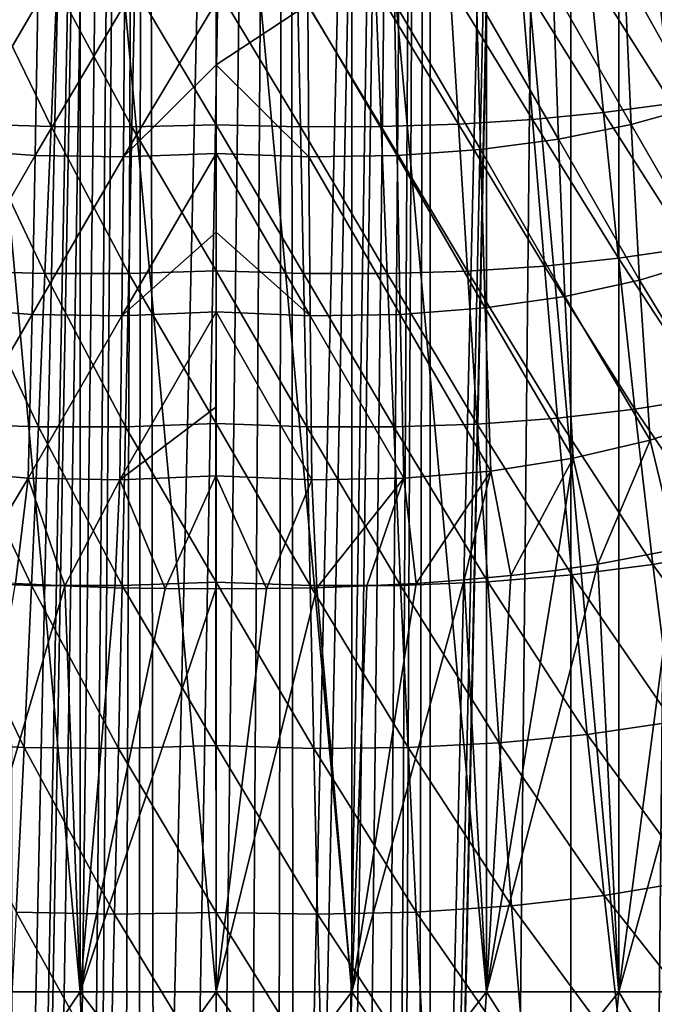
# Model space of a CAD drawing. Header units: metres. Extents: x -24 to 24, y -69 to 184.
# Tile 315 of 656: x -3 to 7, y 69 to 84. Entities that reach past the tile are written whole.
import ezdxf

# ---------------------------------------------------------------- set-up
doc = ezdxf.new("R2010")
doc.units = ezdxf.units.M
for name, color, linetype in [('367', 7, 'CONTINUOUS'), ('395', 7, 'CONTINUOUS'), ('404', 7, 'CONTINUOUS'), ('446', 7, 'CONTINUOUS'), ('455', 7, 'CONTINUOUS'), ('558', 3, 'CONTINUOUS'), ('567', 3, 'CONTINUOUS'), ('573', 2, 'CONTINUOUS'), ('577', 2, 'CONTINUOUS')]:
    doc.layers.add(name, color=color, linetype=linetype)

msp = doc.modelspace()

# ---------------------------------------------------------------- linework, layer by layer
at = {"layer": '367'}
for points in [[(-3.255157, 145.2, -24.030532), (-1.087972, 145.2, -24.225582), (-3.074112, 53.763191, -24.054362)], [(-3.074112, 53.763191, -24.054362), (-1.087972, 145.2, -24.225582), (-2.835465, 54.138789, -24.083659)], [(-2.835465, 54.138789, -24.083659), (-1.087972, 145.2, -24.225582), (-2.752013, 54.246391, -24.093338)], [(-2.752013, 54.246391, -24.093338), (-1.087972, 145.2, -24.225582), (-2.546691, 54.475214, -24.115905)], [(-2.546691, 54.475214, -24.115905), (-1.087972, 145.2, -24.225582), (-2.211462, 54.76808, -24.148953)], [(-2.211462, 54.76808, -24.148953), (-1.087972, 145.2, -24.225582), (-1.952702, 54.943909, -24.171253)], [(-1.952702, 54.943909, -24.171253), (-1.087972, 145.2, -24.225582), (-1.83201, 55.013919, -24.1807)], [(-1.83201, 55.013919, -24.1807), (-1.087972, 145.2, -24.225582), (-1.409199, 55.209213, -24.20902)], [(-1.409199, 55.209213, -24.20902), (-1.087972, 145.2, -24.225582), (-1.18108, 55.286826, -24.221221)], [(-1.18108, 55.286826, -24.221221), (-1.087972, 145.2, -24.225582), (-0.939204, 55.350886, -24.231805)], [(-1.087972, 145.2, -24.225582), (1.087972, 145.2, -24.225582), (-0.939204, 55.350886, -24.231805)], [(-0.939204, 55.350886, -24.231805), (1.087972, 145.2, -24.225582), (-0.476055, 55.429567, -24.245327)], [(-0.476055, 55.429567, -24.245327), (1.087972, 145.2, -24.225582), (0, 55.456236, -24.25)], [(0, 55.456236, -24.25), (1.087972, 145.2, -24.225582), (0.476036, 55.429568, -24.245327)], [(1.087972, 145.2, -24.225582), (0.939204, 55.350886, -24.231805), (0.476036, 55.429568, -24.245327)], [(0.939204, 55.350886, -24.231805), (1.087972, 145.2, -24.225582), (1.181119, 55.286814, -24.221219)], [(1.087972, 145.2, -24.225582), (3.255157, 145.2, -24.030532), (1.181119, 55.286814, -24.221219)], [(1.181119, 55.286814, -24.221219), (3.255157, 145.2, -24.030532), (1.409252, 55.209193, -24.209017)], [(1.409252, 55.209193, -24.209017), (3.255157, 145.2, -24.030532), (1.832055, 55.013894, -24.180696)], [(1.832055, 55.013894, -24.180696), (3.255157, 145.2, -24.030532), (1.952705, 54.943908, -24.171252)], [(1.952705, 54.943908, -24.171252), (3.255157, 145.2, -24.030532), (2.211505, 54.768048, -24.148949)], [(2.211505, 54.768048, -24.148949), (3.255157, 145.2, -24.030532), (2.546726, 54.475179, -24.115901)], [(2.546726, 54.475179, -24.115901), (3.255157, 145.2, -24.030532), (2.752013, 54.24639, -24.093338)], [(2.752013, 54.24639, -24.093338), (3.255157, 145.2, -24.030532), (2.835492, 54.138752, -24.083656)], [(2.835492, 54.138752, -24.083656), (3.255157, 145.2, -24.030532), (3.074134, 53.76315, -24.054359)], [(3.074134, 53.76315, -24.054359), (3.255157, 145.2, -24.030532), (3.257662, 53.355876, -24.030192)], [(3.255157, 145.2, -24.030532), (5.396133, 145.2, -23.642002), (3.257662, 53.355876, -24.030192)], [(5.396133, 145.2, -23.642002), (3.255157, -68.3, -24.030532), (3.445987, 52.023566, -24.00391)], [(5.396133, -68.3, -23.642002), (3.255157, -68.3, -24.030532), (5.396133, 145.2, -23.642002)], [(3.257662, 53.355876, -24.030192), (5.396133, 145.2, -23.642002), (3.38266, 52.923841, -24.012916)], [(3.38266, 52.923841, -24.012916), (5.396133, 145.2, -23.642002), (3.445989, 52.476403, -24.003909)], [(3.445989, 52.476403, -24.003909), (5.396133, 145.2, -23.642002), (3.445987, 52.023566, -24.00391)], [(7.493662, 145.2, -23.063121), (5.396133, -68.3, -23.642002), (5.396133, 145.2, -23.642002)], [(7.493662, -68.3, -23.063121), (5.396133, -68.3, -23.642002), (7.493662, 145.2, -23.063121)]]:
    msp.add_3dface(points, dxfattribs=at)
at = {"layer": '395'}
for points in [[(-2.512916, 82.210996, 29.274071), (-3.558374, 84.371049, 30.732649), (-3.687549, 82.247325, 29.157959)], [(-2.425477, 84.332918, 30.824654), (-3.558374, 84.371049, 30.732649), (-2.512916, 82.210996, 29.274071)], [(0, 84.339756, 30.93198), (-1.239523, 84.322469, 30.892205), (0, 82.238472, 29.40896)], [(-1.283786, 82.208043, 29.358973), (-2.425477, 84.332918, 30.824654), (-2.512916, 82.210996, 29.274071)], [(-1.239523, 84.322469, 30.892205), (-2.425477, 84.332918, 30.824654), (-1.283786, 82.208043, 29.358973)], [(0, 82.238472, 29.40896), (-1.239523, 84.322469, 30.892205), (-1.283786, 82.208043, 29.358973)], [(-2.604914, 79.974298, 27.911184), (-3.687549, 82.247325, 29.157959), (-3.825153, 80.011702, 27.771593)], [(-2.512916, 82.210996, 29.274071), (-3.687549, 82.247325, 29.157959), (-2.604914, 79.974298, 27.911184)], [(0, 82.238472, 29.40896), (-1.283786, 82.208043, 29.358973), (0, 80.017713, 28.067921)], [(-1.329761, 79.976321, 28.011305), (-2.512916, 82.210996, 29.274071), (-2.604914, 79.974298, 27.911184)], [(-1.283786, 82.208043, 29.358973), (-2.512916, 82.210996, 29.274071), (-1.329761, 79.976321, 28.011305)], [(0, 80.017713, 28.067921), (-1.283786, 82.208043, 29.358973), (-1.329761, 79.976321, 28.011305)], [(-2.702837, 77.641275, 26.744319), (-3.825153, 80.011702, 27.771593), (-3.973172, 77.683976, 26.582008)], [(-2.604914, 79.974298, 27.911184), (-3.825153, 80.011702, 27.771593), (-2.702837, 77.641275, 26.744319)], [(0, 80.017713, 28.067921), (-1.329761, 79.976321, 28.011305), (0, 77.692403, 26.917247)], [(-1.378153, 77.644133, 26.85749), (-2.604914, 79.974298, 27.911184), (-2.702837, 77.641275, 26.744319)], [(-1.329761, 79.976321, 28.011305), (-2.604914, 79.974298, 27.911184), (-1.378153, 77.644133, 26.85749)], [(0, 77.692403, 26.917247), (-1.329761, 79.976321, 28.011305), (-1.378153, 77.644133, 26.85749)], [(-2.808031, 75.231317, 25.780379), (-3.973172, 77.683976, 26.582008), (-4.133542, 75.284797, 25.596057)], [(-2.702837, 77.641275, 26.744319), (-3.973172, 77.683976, 26.582008), (-2.808031, 75.231317, 25.780379)], [(-1.42966, 75.229314, 25.90465), (-2.702837, 77.641275, 26.744319), (-2.808031, 75.231317, 25.780379)], [(-1.378153, 77.644133, 26.85749), (-2.702837, 77.641275, 26.744319), (-1.42966, 75.229314, 25.90465)], [(0, 75.278536, 25.964478), (-1.378153, 77.644133, 26.85749), (-1.42966, 75.229314, 25.90465)], [(0, 77.692403, 26.917247), (-1.378153, 77.644133, 26.85749), (0, 75.278536, 25.964478)], [(-2.921625, 72.76444, 25.024619), (-4.133542, 75.284797, 25.596057), (-4.307838, 72.835287, 24.818696)], [(-2.808031, 75.231317, 25.780379), (-4.133542, 75.284797, 25.596057), (-2.921625, 72.76444, 25.024619)], [(-1.484886, 72.750496, 25.158614), (-2.808031, 75.231317, 25.780379), (-2.921625, 72.76444, 25.024619)], [(-1.42966, 75.229314, 25.90465), (-2.808031, 75.231317, 25.780379), (-1.484886, 72.750496, 25.158614)], [(0, 72.79308, 25.216326), (-1.42966, 75.229314, 25.90465), (-1.484886, 72.750496, 25.158614)], [(0, 75.278536, 25.964478), (-1.42966, 75.229314, 25.90465), (0, 72.79308, 25.216326)], [(-2.921625, 72.76444, 25.024619), (-4.307838, 72.835287, 24.818696), (-3.044344, 70.260775, 24.47993)], [(-1.544263, 70.22669, 24.623375), (-2.921625, 72.76444, 25.024619), (-3.044344, 70.260775, 24.47993)], [(-1.484886, 72.750496, 25.158614), (-2.921625, 72.76444, 25.024619), (-1.544263, 70.22669, 24.623375)], [(0, 70.253691, 24.678371), (-1.484886, 72.750496, 25.158614), (-1.544263, 70.22669, 24.623375)], [(0, 72.79308, 25.216326), (-1.484886, 72.750496, 25.158614), (0, 70.253691, 24.678371)], [(-3.17643, 67.740099, 24.146625), (-1.608006, 67.676896, 24.300837), (-3.044344, 70.260775, 24.47993)], [(-1.608006, 67.676896, 24.300837), (-1.544263, 70.22669, 24.623375), (-3.044344, 70.260775, 24.47993)], [(0, 67.678427, 24.35476), (0, 70.253691, 24.678371), (-1.544263, 70.22669, 24.623375)], [(-1.608006, 67.676896, 24.300837), (0, 67.678427, 24.35476), (-1.544263, 70.22669, 24.623375)]]:
    msp.add_3dface(points, dxfattribs=at)
at = {"layer": '404'}
for points in [[(6.688907, 84.656405, 30.350041), (5.687468, 84.532245, 30.491377), (6.936643, 82.562988, 28.667287)], [(5.687468, 84.532245, 30.491377), (4.644197, 84.437325, 30.620173), (5.896872, 82.422629, 28.850068)], [(6.936643, 82.562988, 28.667287), (5.687468, 84.532245, 30.491377), (5.896872, 82.422629, 28.850068)], [(1.239523, 84.322469, 30.892205), (0, 84.339756, 30.93198), (1.283786, 82.208043, 29.358973)], [(0, 84.339756, 30.93198), (0, 82.238472, 29.40896), (1.283786, 82.208043, 29.358973)], [(3.558374, 84.371049, 30.732649), (2.425477, 84.332918, 30.824654), (3.687549, 82.247325, 29.157959)], [(4.644197, 84.437325, 30.620173), (3.558374, 84.371049, 30.732649), (4.813978, 82.317652, 29.015071)], [(4.813978, 82.317652, 29.015071), (3.558374, 84.371049, 30.732649), (3.687549, 82.247325, 29.157959)], [(5.896872, 82.422629, 28.850068), (4.644197, 84.437325, 30.620173), (4.813978, 82.317652, 29.015071)], [(2.425477, 84.332918, 30.824654), (1.239523, 84.322469, 30.892205), (2.512916, 82.210996, 29.274071)], [(2.512916, 82.210996, 29.274071), (1.239523, 84.322469, 30.892205), (1.283786, 82.208043, 29.358973)], [(3.687549, 82.247325, 29.157959), (2.425477, 84.332918, 30.824654), (2.512916, 82.210996, 29.274071)], [(6.936643, 82.562988, 28.667287), (5.896872, 82.422629, 28.850068), (7.208711, 80.368553, 27.165161)], [(5.896872, 82.422629, 28.850068), (4.813978, 82.317652, 29.015071), (6.124762, 80.207977, 27.393564)], [(7.208711, 80.368553, 27.165161), (5.896872, 82.422629, 28.850068), (6.124762, 80.207977, 27.393564)], [(1.283786, 82.208043, 29.358973), (0, 82.238472, 29.40896), (1.329761, 79.976321, 28.011305)], [(0, 82.238472, 29.40896), (0, 80.017713, 28.067921), (1.329761, 79.976321, 28.011305)], [(3.687549, 82.247325, 29.157959), (2.512916, 82.210996, 29.274071), (3.825153, 80.011702, 27.771593)], [(4.813978, 82.317652, 29.015071), (3.687549, 82.247325, 29.157959), (4.996891, 80.089323, 27.59734)], [(4.996891, 80.089323, 27.59734), (3.687549, 82.247325, 29.157959), (3.825153, 80.011702, 27.771593)], [(6.124762, 80.207977, 27.393564), (4.813978, 82.317652, 29.015071), (4.996891, 80.089323, 27.59734)], [(2.512916, 82.210996, 29.274071), (1.283786, 82.208043, 29.358973), (2.604914, 79.974298, 27.911184)], [(2.604914, 79.974298, 27.911184), (1.283786, 82.208043, 29.358973), (1.329761, 79.976321, 28.011305)], [(3.825153, 80.011702, 27.771593), (2.512916, 82.210996, 29.274071), (2.604914, 79.974298, 27.911184)], [(7.208711, 80.368553, 27.165161), (6.124762, 80.207977, 27.393564), (7.508458, 78.095338, 25.852835)], [(6.124762, 80.207977, 27.393564), (4.996891, 80.089323, 27.59734), (6.374134, 77.909969, 26.130775)], [(7.508458, 78.095338, 25.852835), (6.124762, 80.207977, 27.393564), (6.374134, 77.909969, 26.130775)], [(1.329761, 79.976321, 28.011305), (0, 80.017713, 28.067921), (1.378153, 77.644133, 26.85749)], [(0, 80.017713, 28.067921), (0, 77.692403, 26.917247), (1.378153, 77.644133, 26.85749)], [(3.825153, 80.011702, 27.771593), (2.604914, 79.974298, 27.911184), (3.973172, 77.683976, 26.582008)], [(4.996891, 80.089323, 27.59734), (3.825153, 80.011702, 27.771593), (5.195476, 77.773206, 26.375645)], [(5.195476, 77.773206, 26.375645), (3.825153, 80.011702, 27.771593), (3.973172, 77.683976, 26.582008)], [(6.374134, 77.909969, 26.130775), (4.996891, 80.089323, 27.59734), (5.195476, 77.773206, 26.375645)], [(2.702837, 77.641275, 26.744319), (1.329761, 79.976321, 28.011305), (1.378153, 77.644133, 26.85749)], [(2.604914, 79.974298, 27.911184), (1.329761, 79.976321, 28.011305), (2.702837, 77.641275, 26.744319)], [(3.973172, 77.683976, 26.582008), (2.604914, 79.974298, 27.911184), (2.702837, 77.641275, 26.744319)], [(7.508458, 78.095338, 25.852835), (6.374134, 77.909969, 26.130775), (7.839054, 75.766107, 24.737674)], [(6.374134, 77.909969, 26.130775), (5.195476, 77.773206, 26.375645), (6.647852, 75.550929, 25.068814)], [(7.839054, 75.766107, 24.737674), (6.374134, 77.909969, 26.130775), (6.647852, 75.550929, 25.068814)], [(5.195476, 77.773206, 26.375645), (3.973172, 77.683976, 26.582008), (5.412181, 75.390926, 25.356919)], [(6.647852, 75.550929, 25.068814), (5.195476, 77.773206, 26.375645), (5.412181, 75.390926, 25.356919)], [(1.378153, 77.644133, 26.85749), (0, 77.692403, 26.917247), (1.42966, 75.229314, 25.90465)], [(0, 77.692403, 26.917247), (0, 75.278536, 25.964478), (1.42966, 75.229314, 25.90465)], [(2.808031, 75.231317, 25.780379), (1.378153, 77.644133, 26.85749), (1.42966, 75.229314, 25.90465)], [(2.702837, 77.641275, 26.744319), (1.378153, 77.644133, 26.85749), (2.808031, 75.231317, 25.780379)], [(3.973172, 77.683976, 26.582008), (2.702837, 77.641275, 26.744319), (4.133542, 75.284797, 25.596057)], [(4.133542, 75.284797, 25.596057), (2.702837, 77.641275, 26.744319), (2.808031, 75.231317, 25.780379)], [(5.412181, 75.390926, 25.356919), (3.973172, 77.683976, 26.582008), (4.133542, 75.284797, 25.596057)], [(7.839054, 75.766107, 24.737674), (6.647852, 75.550929, 25.068814), (8.20275, 73.403713, 23.825008)], [(6.647852, 75.550929, 25.068814), (5.412181, 75.390926, 25.356919), (6.948061, 73.153385, 24.212709)], [(8.20275, 73.403713, 23.825008), (6.647852, 75.550929, 25.068814), (6.948061, 73.153385, 24.212709)], [(5.412181, 75.390926, 25.356919), (4.133542, 75.284797, 25.596057), (5.648923, 72.964438, 24.546053)], [(6.948061, 73.153385, 24.212709), (5.412181, 75.390926, 25.356919), (5.648923, 72.964438, 24.546053)], [(1.42966, 75.229314, 25.90465), (0, 75.278536, 25.964478), (1.484886, 72.750496, 25.158614)], [(0, 75.278536, 25.964478), (0, 72.79308, 25.216326), (1.484886, 72.750496, 25.158614)], [(2.808031, 75.231317, 25.780379), (1.42966, 75.229314, 25.90465), (2.921625, 72.76444, 25.024619)], [(2.921625, 72.76444, 25.024619), (1.42966, 75.229314, 25.90465), (1.484886, 72.750496, 25.158614)], [(4.133542, 75.284797, 25.596057), (2.808031, 75.231317, 25.780379), (4.307838, 72.835287, 24.818696)], [(4.307838, 72.835287, 24.818696), (2.808031, 75.231317, 25.780379), (2.921625, 72.76444, 25.024619)], [(5.648923, 72.964438, 24.546053), (4.133542, 75.284797, 25.596057), (4.307838, 72.835287, 24.818696)], [(6.948061, 73.153385, 24.212709), (5.648923, 72.964438, 24.546053), (7.275544, 70.739454, 23.564557)], [(5.648923, 72.964438, 24.546053), (4.307838, 72.835287, 24.818696), (5.906616, 70.51542, 23.945035)], [(7.275544, 70.739454, 23.564557), (5.648923, 72.964438, 24.546053), (5.906616, 70.51542, 23.945035)], [(4.307838, 72.835287, 24.818696), (2.921625, 72.76444, 25.024619), (4.496948, 70.356463, 24.25216)], [(5.906616, 70.51542, 23.945035), (4.307838, 72.835287, 24.818696), (4.496948, 70.356463, 24.25216)], [(1.484886, 72.750496, 25.158614), (0, 72.79308, 25.216326), (1.544263, 70.22669, 24.623375)], [(0, 72.79308, 25.216326), (0, 70.253691, 24.678371), (1.544263, 70.22669, 24.623375)], [(2.921625, 72.76444, 25.024619), (1.484886, 72.750496, 25.158614), (3.044344, 70.260775, 24.47993)], [(3.044344, 70.260775, 24.47993), (1.484886, 72.750496, 25.158614), (1.544263, 70.22669, 24.623375)], [(4.496948, 70.356463, 24.25216), (2.921625, 72.76444, 25.024619), (3.044344, 70.260775, 24.47993)], [(7.629526, 68.33027, 23.123384), (7.275544, 70.739454, 23.564557), (5.906616, 70.51542, 23.945035)], [(6.185003, 68.064712, 23.552791), (5.906616, 70.51542, 23.945035), (4.496948, 70.356463, 24.25216)], [(6.185003, 68.064712, 23.552791), (7.629526, 68.33027, 23.123384), (5.906616, 70.51542, 23.945035)], [(0, 70.253691, 24.678371), (1.608006, 67.676896, 24.300837), (1.544263, 70.22669, 24.623375)], [(0, 70.253691, 24.678371), (0, 67.678427, 24.35476), (1.608006, 67.676896, 24.300837)], [(3.17643, 67.740099, 24.146625), (3.044344, 70.260775, 24.47993), (1.544263, 70.22669, 24.623375)], [(4.700959, 67.868716, 23.895787), (4.496948, 70.356463, 24.25216), (3.044344, 70.260775, 24.47993)], [(3.17643, 67.740099, 24.146625), (4.700959, 67.868716, 23.895787), (3.044344, 70.260775, 24.47993)], [(4.700959, 67.868716, 23.895787), (6.185003, 68.064712, 23.552791), (4.496948, 70.356463, 24.25216)], [(1.608006, 67.676896, 24.300837), (3.17643, 67.740099, 24.146625), (1.544263, 70.22669, 24.623375)]]:
    msp.add_3dface(points, dxfattribs=at)
at = {"layer": '446'}
for points in [[(-2.713519, 84.097084, 26.637922), (-4.021995, 81.862638, 25.026575), (-3.96162, 84.183778, 26.518131)], [(-2.753424, 81.771925, 25.172594), (-4.021995, 81.862638, 25.026575), (-2.713519, 84.097084, 26.637922)], [(-1.392184, 84.069483, 26.733609), (-2.753424, 81.771925, 25.172594), (-2.713519, 84.097084, 26.637922)], [(-1.411956, 81.749546, 25.28617), (-2.753424, 81.771925, 25.172594), (-1.392184, 84.069483, 26.733609)], [(0.001185, 84.103079, 26.796667), (-1.411956, 81.749546, 25.28617), (-1.392184, 84.069483, 26.733609)], [(0.00116, 83.149833, 26.172533), (-1.411956, 81.749546, 25.28617), (0.001185, 84.103079, 26.796667)], [(0.000745, 81.798765, 25.35863), (-1.411956, 81.749546, 25.28617), (0.00116, 83.149833, 26.172533)], [(-2.753424, 81.771925, 25.172594), (-4.095087, 79.452405, 23.720505), (-4.021995, 81.862638, 25.026575)], [(0.000745, 81.798765, 25.35863), (-1.435293, 79.333354, 24.020855), (-1.411956, 81.749546, 25.28617)], [(-0.000007, 80.603759, 24.703294), (-1.435293, 79.333354, 24.020855), (0.000745, 81.798765, 25.35863)], [(-2.800698, 79.354262, 23.892172), (-4.095087, 79.452405, 23.720505), (-2.753424, 81.771925, 25.172594)], [(-1.411956, 81.749546, 25.28617), (-2.800698, 79.354262, 23.892172), (-2.753424, 81.771925, 25.172594)], [(-1.435293, 79.333354, 24.020855), (-2.800698, 79.354262, 23.892172), (-1.411956, 81.749546, 25.28617)], [(-0.001065, 79.392982, 24.097191), (-1.435293, 79.333354, 24.020855), (-0.000007, 80.603759, 24.703294)], [(-2.800698, 79.354262, 23.892172), (-4.186626, 76.971183, 22.604592), (-4.095087, 79.452405, 23.720505)], [(-0.001065, 79.392982, 24.097191), (-1.463878, 76.836082, 22.943096), (-1.435293, 79.333354, 24.020855)], [(-0.002522, 77.940716, 23.442443), (-1.463878, 76.836082, 22.943096), (-0.001065, 79.392982, 24.097191)], [(-2.859129, 76.860925, 22.801629), (-4.186626, 76.971183, 22.604592), (-2.800698, 79.354262, 23.892172)], [(-1.435293, 79.333354, 24.020855), (-2.859129, 76.860925, 22.801629), (-2.800698, 79.354262, 23.892172)], [(-1.463878, 76.836082, 22.943096), (-2.859129, 76.860925, 22.801629), (-1.435293, 79.333354, 24.020855)], [(-0.003574, 76.899461, 23.019009), (-1.463878, 76.836082, 22.943096), (-0.002522, 77.940716, 23.442443)], [(-2.859129, 76.860925, 22.801629), (-3.785282, 75.314574, 22.077854), (-4.186626, 76.971183, 22.604592)], [(-3.052955, 75.261755, 22.190977), (-3.785282, 75.314574, 22.077854), (-2.859129, 76.860925, 22.801629)], [(-2.304089, 75.222015, 22.281184), (-3.052955, 75.261755, 22.190977), (-2.859129, 76.860925, 22.801629)], [(-1.463878, 76.836082, 22.943096), (-2.304089, 75.222015, 22.281184), (-2.859129, 76.860925, 22.801629)], [(-0.003574, 76.899461, 23.019009), (-0.776509, 75.182362, 22.386537), (-1.463878, 76.836082, 22.943096)], [(-0.005913, 75.180901, 22.399999), (-0.776509, 75.182362, 22.386537), (-0.003574, 76.899461, 23.019009)], [(-1.543754, 75.195607, 22.346741), (-2.304089, 75.222015, 22.281184), (-1.463878, 76.836082, 22.943096)], [(-0.776509, 75.182362, 22.386537), (-1.543754, 75.195607, 22.346741), (-1.463878, 76.836082, 22.943096)]]:
    msp.add_3dface(points, dxfattribs=at)
at = {"layer": '455'}
for points in [[(7.213772, 84.783864, 26.091422), (7.33586, 82.528595, 24.479967), (6.213109, 84.527998, 26.238276)], [(6.213109, 84.527998, 26.238276), (6.313882, 82.241779, 24.672811), (5.129358, 84.327832, 26.382621)], [(7.33586, 82.528595, 24.479967), (6.313882, 82.241779, 24.672811), (6.213109, 84.527998, 26.238276)], [(3.962896, 84.183971, 26.518044), (4.022654, 81.862745, 25.026514), (2.715048, 84.097232, 26.637847)], [(5.129358, 84.327832, 26.382621), (5.209523, 82.019624, 24.857414), (3.962896, 84.183971, 26.518044)], [(5.209523, 82.019624, 24.857414), (4.022654, 81.862745, 25.026514), (3.962896, 84.183971, 26.518044)], [(6.313882, 82.241779, 24.672811), (5.209523, 82.019624, 24.857414), (5.129358, 84.327832, 26.382621)], [(0.00116, 83.149833, 26.172533), (0.001185, 84.103079, 26.796667), (1.393975, 84.069567, 26.733562)], [(1.412879, 81.749589, 25.286136), (0.00116, 83.149833, 26.172533), (1.393975, 84.069567, 26.733562)], [(2.715048, 84.097232, 26.637847), (2.754214, 81.772005, 25.172542), (1.393975, 84.069567, 26.733562)], [(2.754214, 81.772005, 25.172542), (1.412879, 81.749589, 25.286136), (1.393975, 84.069567, 26.733562)], [(4.022654, 81.862745, 25.026514), (2.754214, 81.772005, 25.172542), (2.715048, 84.097232, 26.637847)], [(0.000745, 81.798765, 25.35863), (0.00116, 83.149833, 26.172533), (1.412879, 81.749589, 25.286136)], [(7.33586, 82.528595, 24.479967), (7.495883, 80.19451, 23.041373), (6.313882, 82.241779, 24.672811)], [(6.313882, 82.241779, 24.672811), (6.442133, 79.8728, 23.287056), (5.209523, 82.019624, 24.857414)], [(7.495883, 80.19451, 23.041373), (6.442133, 79.8728, 23.287056), (6.313882, 82.241779, 24.672811)], [(5.209523, 82.019624, 24.857414), (5.308243, 79.625245, 23.516147), (4.022654, 81.862745, 25.026514)], [(6.442133, 79.8728, 23.287056), (5.308243, 79.625245, 23.516147), (5.209523, 82.019624, 24.857414)], [(-0.000007, 80.603759, 24.703294), (0.000745, 81.798765, 25.35863), (1.433305, 79.333234, 24.020932)], [(1.433305, 79.333234, 24.020932), (0.000745, 81.798765, 25.35863), (1.412879, 81.749589, 25.286136)], [(4.022654, 81.862745, 25.026514), (4.093663, 79.452134, 23.720663), (2.754214, 81.772005, 25.172542)], [(5.308243, 79.625245, 23.516147), (4.093663, 79.452134, 23.720663), (4.022654, 81.862745, 25.026514)], [(2.754214, 81.772005, 25.172542), (2.798995, 79.354052, 23.892303), (1.412879, 81.749589, 25.286136)], [(2.798995, 79.354052, 23.892303), (1.433305, 79.333234, 24.020932), (1.412879, 81.749589, 25.286136)], [(4.093663, 79.452134, 23.720663), (2.798995, 79.354052, 23.892303), (2.754214, 81.772005, 25.172542)], [(-0.001065, 79.392982, 24.097191), (-0.000007, 80.603759, 24.703294), (1.433305, 79.333234, 24.020932)], [(7.495883, 80.19451, 23.041373), (7.703636, 77.801929, 21.77975), (6.442133, 79.8728, 23.287056)], [(6.442133, 79.8728, 23.287056), (6.607004, 77.4409, 22.085334), (5.308243, 79.625245, 23.516147)], [(7.703636, 77.801929, 21.77975), (6.607004, 77.4409, 22.085334), (6.442133, 79.8728, 23.287056)], [(5.308243, 79.625245, 23.516147), (5.433453, 77.163843, 22.363322), (4.093663, 79.452134, 23.720663)], [(6.607004, 77.4409, 22.085334), (5.433453, 77.163843, 22.363322), (5.308243, 79.625245, 23.516147)], [(-0.003574, 76.899461, 23.019009), (-0.001065, 79.392982, 24.097191), (1.457841, 76.835727, 22.943392)], [(-0.003574, 76.899461, 23.019009), (-0.002522, 77.940716, 23.442443), (-0.001065, 79.392982, 24.097191)], [(1.457841, 76.835727, 22.943392), (-0.001065, 79.392982, 24.097191), (1.433305, 79.333234, 24.020932)], [(4.093663, 79.452134, 23.720663), (4.18227, 76.970323, 22.6052), (2.798995, 79.354052, 23.892303)], [(5.433453, 77.163843, 22.363322), (4.18227, 76.970323, 22.6052), (4.093663, 79.452134, 23.720663)], [(2.798995, 79.354052, 23.892303), (2.853939, 76.860275, 22.802128), (1.433305, 79.333234, 24.020932)], [(2.853939, 76.860275, 22.802128), (1.457841, 76.835727, 22.943392), (1.433305, 79.333234, 24.020932)], [(4.18227, 76.970323, 22.6052), (2.853939, 76.860275, 22.802128), (2.798995, 79.354052, 23.892303)], [(6.607004, 77.4409, 22.085334), (7.703636, 77.801929, 21.77975), (7.004395, 75.783259, 21.276711)], [(5.433453, 77.163843, 22.363322), (6.607004, 77.4409, 22.085334), (5.810933, 75.553179, 21.633147)], [(5.810933, 75.553179, 21.633147), (6.607004, 77.4409, 22.085334), (7.004395, 75.783259, 21.276711)], [(4.18227, 76.970323, 22.6052), (5.433453, 77.163843, 22.363322), (4.486105, 75.379819, 21.946181)], [(4.486105, 75.379819, 21.946181), (5.433453, 77.163843, 22.363322), (5.165507, 75.459512, 21.796273)], [(5.165507, 75.459512, 21.796273), (5.433453, 77.163843, 22.363322), (5.810933, 75.553179, 21.633147)], [(-0.005913, 75.180901, 22.399999), (-0.003574, 76.899461, 23.019009), (0.765544, 75.182265, 22.386915)], [(-0.003574, 76.899461, 23.019009), (1.457841, 76.835727, 22.943392), (0.765544, 75.182265, 22.386915)], [(1.457841, 76.835727, 22.943392), (2.853939, 76.860275, 22.802128), (1.533017, 75.195332, 22.34748)], [(1.533017, 75.195332, 22.34748), (2.853939, 76.860275, 22.802128), (2.293798, 75.221565, 22.282246)], [(2.293798, 75.221565, 22.282246), (2.853939, 76.860275, 22.802128), (3.043134, 75.261144, 22.192326)], [(2.853939, 76.860275, 22.802128), (4.18227, 76.970323, 22.6052), (3.043134, 75.261144, 22.192326)], [(3.043134, 75.261144, 22.192326), (4.18227, 76.970323, 22.6052), (3.775993, 75.313811, 22.079445)], [(3.775993, 75.313811, 22.079445), (4.18227, 76.970323, 22.6052), (4.486105, 75.379819, 21.946181)], [(0.765544, 75.182265, 22.386915), (1.457841, 76.835727, 22.943392), (1.533017, 75.195332, 22.34748)]]:
    msp.add_3dface(points, dxfattribs=at)
at = {"layer": '558'}
for points in [[(-2.066919, 69.047477, -22.304436), (-4.116083, 91.452523, -22.01858), (-4.116083, 69.047477, -22.01858)], [(-2.066919, 91.452523, -22.304436), (-4.116083, 91.452523, -22.01858), (-2.066919, 69.047477, -22.304436)], [(0, 69.047477, -22.4), (-2.066919, 91.452523, -22.304436), (-2.066919, 69.047477, -22.304436)], [(0, 91.452523, -22.4), (-2.066919, 91.452523, -22.304436), (0, 69.047477, -22.4)], [(2.066919, 69.047477, -22.304436), (0, 91.452523, -22.4), (0, 69.047477, -22.4)], [(2.066919, 91.452523, -22.304436), (0, 91.452523, -22.4), (2.066919, 69.047477, -22.304436)], [(4.116083, 69.047477, -22.01858), (2.066919, 91.452523, -22.304436), (2.066919, 69.047477, -22.304436)], [(4.116083, 91.452523, -22.01858), (2.066919, 91.452523, -22.304436), (4.116083, 69.047477, -22.01858)], [(6.130033, 69.047477, -21.544899), (4.116083, 91.452523, -22.01858), (4.116083, 69.047477, -22.01858)], [(6.130033, 91.452523, -21.544899), (4.116083, 91.452523, -22.01858), (6.130033, 69.047477, -21.544899)], [(8.091704, 69.047477, -20.88742), (6.130033, 91.452523, -21.544899), (6.130033, 69.047477, -21.544899)], [(8.091704, 91.452523, -20.88742), (6.130033, 91.452523, -21.544899), (8.091704, 69.047477, -20.88742)]]:
    msp.add_3dface(points, dxfattribs=at)
at = {"layer": '567'}
for points in [[(6.130033, 69.047477, 21.544899), (8.060088, 76.06479, 20.899641), (8.091704, 69.047477, 20.88742)], [(7.004395, 75.783259, 21.276711), (8.060088, 76.06479, 20.899641), (6.130033, 69.047477, 21.544899)], [(5.810933, 75.553179, 21.633147), (7.004395, 75.783259, 21.276711), (6.130033, 69.047477, 21.544899)], [(4.116083, 69.047477, 22.01858), (5.810933, 75.553179, 21.633147), (6.130033, 69.047477, 21.544899)], [(5.165507, 75.459512, 21.796273), (5.810933, 75.553179, 21.633147), (4.116083, 69.047477, 22.01858)], [(3.775993, 75.313811, 22.079445), (4.486105, 75.379819, 21.946181), (4.116083, 69.047477, 22.01858)], [(4.486105, 75.379819, 21.946181), (5.165507, 75.459512, 21.796273), (4.116083, 69.047477, 22.01858)], [(-3.052955, 75.261755, 22.190977), (-2.304089, 75.222015, 22.281184), (-4.116083, 69.047477, 22.01858)], [(-4.116083, 69.047477, 22.01858), (-2.304089, 75.222015, 22.281184), (-2.066919, 69.047477, 22.304436)], [(-2.304089, 75.222015, 22.281184), (-1.543754, 75.195607, 22.346741), (-2.066919, 69.047477, 22.304436)], [(1.533017, 75.195332, 22.34748), (2.293798, 75.221565, 22.282246), (2.066919, 69.047477, 22.304436)], [(2.066919, 69.047477, 22.304436), (3.775993, 75.313811, 22.079445), (4.116083, 69.047477, 22.01858)], [(3.043134, 75.261144, 22.192326), (3.775993, 75.313811, 22.079445), (2.066919, 69.047477, 22.304436)], [(2.293798, 75.221565, 22.282246), (3.043134, 75.261144, 22.192326), (2.066919, 69.047477, 22.304436)], [(-1.543754, 75.195607, 22.346741), (-0.776509, 75.182362, 22.386537), (-2.066919, 69.047477, 22.304436)], [(-0.776509, 75.182362, 22.386537), (-0.005913, 75.180901, 22.399999), (-2.066919, 69.047477, 22.304436)], [(-2.066919, 69.047477, 22.304436), (-0.005913, 75.180901, 22.399999), (0, 69.047477, 22.4)], [(-0.005913, 75.180901, 22.399999), (0.765544, 75.182265, 22.386915), (0, 69.047477, 22.4)], [(0, 69.047477, 22.4), (1.533017, 75.195332, 22.34748), (2.066919, 69.047477, 22.304436)], [(0.765544, 75.182265, 22.386915), (1.533017, 75.195332, 22.34748), (0, 69.047477, 22.4)]]:
    msp.add_3dface(points, dxfattribs=at)
at = {"layer": '573'}
for points in [[(-1.974633, 66.3, -21.308703), (-4.116083, 69.047477, -22.01858), (-3.932309, 66.3, -21.035611)], [(-2.066919, 69.047477, -22.304436), (-4.116083, 69.047477, -22.01858), (-1.974633, 66.3, -21.308703)], [(0, 66.3, -21.4), (-2.066919, 69.047477, -22.304436), (-1.974633, 66.3, -21.308703)], [(0, 69.047477, -22.4), (-2.066919, 69.047477, -22.304436), (0, 66.3, -21.4)], [(1.974633, 66.3, -21.308703), (0, 69.047477, -22.4), (0, 66.3, -21.4)], [(2.066919, 69.047477, -22.304436), (0, 69.047477, -22.4), (1.974633, 66.3, -21.308703)], [(3.932309, 66.3, -21.035611), (2.066919, 69.047477, -22.304436), (1.974633, 66.3, -21.308703)], [(4.116083, 69.047477, -22.01858), (2.066919, 69.047477, -22.304436), (3.932309, 66.3, -21.035611)], [(5.856374, 66.3, -20.583073), (4.116083, 69.047477, -22.01858), (3.932309, 66.3, -21.035611)], [(6.130033, 69.047477, -21.544899), (4.116083, 69.047477, -22.01858), (5.856374, 66.3, -20.583073)], [(7.730488, 66.3, -19.954938), (6.130033, 69.047477, -21.544899), (5.856374, 66.3, -20.583073)], [(8.091704, 69.047477, -20.88742), (6.130033, 69.047477, -21.544899), (7.730488, 66.3, -19.954938)]]:
    msp.add_3dface(points, dxfattribs=at)
at = {"layer": '577'}
for points in [[(-4.116083, 69.047477, 22.01858), (-2.066919, 69.047477, 22.304436), (-3.932309, 66.3, 21.035611)], [(-3.932309, 66.3, 21.035611), (-2.066919, 69.047477, 22.304436), (-1.974633, 66.3, 21.308703)], [(-2.066919, 69.047477, 22.304436), (0, 69.047477, 22.4), (-1.974633, 66.3, 21.308703)], [(-1.974633, 66.3, 21.308703), (0, 69.047477, 22.4), (0, 66.3, 21.4)], [(0, 66.3, 21.4), (2.066919, 69.047477, 22.304436), (1.974633, 66.3, 21.308703)], [(0, 69.047477, 22.4), (2.066919, 69.047477, 22.304436), (0, 66.3, 21.4)], [(1.974633, 66.3, 21.308703), (4.116083, 69.047477, 22.01858), (3.932309, 66.3, 21.035611)], [(2.066919, 69.047477, 22.304436), (4.116083, 69.047477, 22.01858), (1.974633, 66.3, 21.308703)], [(3.932309, 66.3, 21.035611), (6.130033, 69.047477, 21.544899), (5.856374, 66.3, 20.583073)], [(4.116083, 69.047477, 22.01858), (6.130033, 69.047477, 21.544899), (3.932309, 66.3, 21.035611)], [(5.856374, 66.3, 20.583073), (8.091704, 69.047477, 20.88742), (7.730488, 66.3, 19.954938)], [(6.130033, 69.047477, 21.544899), (8.091704, 69.047477, 20.88742), (5.856374, 66.3, 20.583073)]]:
    msp.add_3dface(points, dxfattribs=at)

doc.saveas('drawing.dxf')
